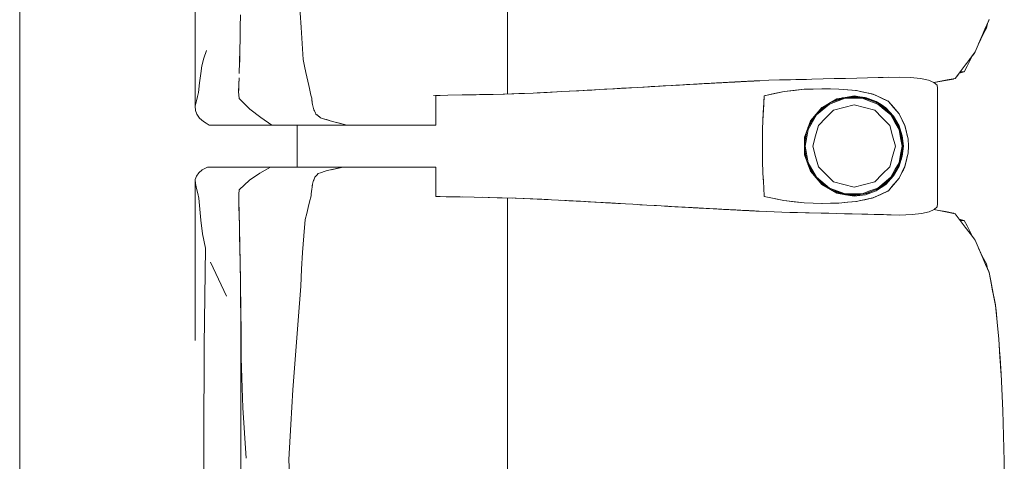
# Model space of a CAD drawing. Header units: millimetres. Extents: x -261 to 187, y -214 to 106.
# Tile 1009 of 1056: x -195.961 to -195.022, y 7.032 to 7.453. Entities that reach past the tile are written whole.
import ezdxf

# ---------------------------------------------------------------- set-up
doc = ezdxf.new("R2010")
doc.units = ezdxf.units.MM
doc.header["$LTSCALE"] = 0.005
doc.header["$MEASUREMENT"] = 0
doc.layers.add('IFC-Elemento de mobília-Contorno', color=9, linetype='Continuous', lineweight=5)
doc.layers.add('IFC-Laje-Contorno', color=9, linetype='Continuous', lineweight=5)

msp = doc.modelspace()

# ---------------------------------------------------------------- linework, layer by layer
at = {"layer": 'IFC-Elemento de mobília-Contorno', "lineweight": 5}
for p, q in [((-195.79342, 7.5385), (-195.79334, 7.37088)), ((-195.6946, 7.47736), (-195.69234, 7.44586)), ((-195.75034, 7.44615), (-195.75018, 7.45795)), ((-195.49556, 7.46647), (-195.49555, 7.42456)), ((-195.04278, 7.43806), (-195.03616, 7.45345)), ((-195.03872, 7.44518), (-195.03775, 7.44976)), ((-195.03789, 7.44909), (-195.03647, 7.45234)), ((-195.03789, 7.44909), (-195.03647, 7.45234)), ((-195.03647, 7.45234), (-195.03631, 7.45311)), ((-195.75052, 7.43524), (-195.75034, 7.44615)), ((-195.75047, 7.43737), (-195.75038, 7.44371)), ((-195.69234, 7.44586), (-195.69141, 7.43054)), ((-195.04399, 7.43482), (-195.04135, 7.44)), ((-195.04278, 7.43806), (-195.03947, 7.44576)), ((-195.04135, 7.44), (-195.03872, 7.44518)), ((-195.03948, 7.44574), (-195.03947, 7.44576)), ((-195.7507, 7.42432), (-195.75052, 7.43524)), ((-195.75058, 7.43169), (-195.75047, 7.43737)), ((-195.69141, 7.43054), (-195.69047, 7.41521)), ((-195.0494, 7.42268), (-195.04278, 7.43806)), ((-195.04626, 7.42998), (-195.04399, 7.43482)), ((-195.04609, 7.43037), (-195.04278, 7.43806)), ((-195.04608, 7.4304), (-195.04399, 7.43482)), ((-195.7851, 7.41645), (-195.78259, 7.42394)), ((-195.751, 7.41318), (-195.7507, 7.42432)), ((-195.75087, 7.41668), (-195.75077, 7.42169)), ((-195.49556, 7.38248), (-195.49555, 7.42456)), ((-195.05651, 7.41317), (-195.0494, 7.42268)), ((-195.05205, 7.41897), (-195.05, 7.42152)), ((-195.05, 7.42152), (-195.04962, 7.42239)), ((-195.78697, 7.40913), (-195.7851, 7.41645)), ((-195.75131, 7.40203), (-195.751, 7.41318)), ((-195.75113, 7.40834), (-195.75087, 7.41668)), ((-195.69047, 7.41521), (-195.68914, 7.40905)), ((-195.05888, 7.41), (-195.05651, 7.41317)), ((-195.05717, 7.4089), (-195.05454, 7.41408)), ((-195.05651, 7.41317), (-195.05414, 7.41634)), ((-195.05454, 7.41408), (-195.0519, 7.41926)), ((-195.05415, 7.41633), (-195.05414, 7.41634)), ((-195.0519, 7.41926), (-195.05178, 7.41949)), ((-195.78918, 7.39292), (-195.78815, 7.40202)), ((-195.78815, 7.40202), (-195.78697, 7.40913)), ((-195.68914, 7.40905), (-195.68781, 7.40288)), ((-195.68781, 7.40288), (-195.68514, 7.39055)), ((-195.06835, 7.39733), (-195.05888, 7.41)), ((-195.06835, 7.39733), (-195.06362, 7.40367)), ((-195.06599, 7.4005), (-195.06362, 7.40367)), ((-195.06458, 7.40237), (-195.05981, 7.40371)), ((-195.06362, 7.40367), (-195.05981, 7.40371)), ((-195.05981, 7.40371), (-195.05717, 7.4089)), ((-195.79021, 7.38383), (-195.78918, 7.39292)), ((-195.7519, 7.38605), (-195.75161, 7.39404)), ((-195.75169, 7.39129), (-195.75147, 7.39777)), ((-195.75161, 7.39404), (-195.75155, 7.39564)), ((-195.34481, 7.39025), (-195.32152, 7.39156)), ((-195.33816, 7.39063), (-195.32152, 7.39156)), ((-195.3315, 7.391), (-195.32152, 7.39156)), ((-195.32818, 7.39118), (-195.32152, 7.39156)), ((-195.32485, 7.39137), (-195.32152, 7.39156)), ((-195.32152, 7.39156), (-195.3182, 7.39174)), ((-195.3182, 7.39174), (-195.30127, 7.39266)), ((-195.3182, 7.39174), (-195.31481, 7.39192)), ((-195.31499, 7.39191), (-195.31296, 7.39203)), ((-195.31481, 7.39192), (-195.30465, 7.39247)), ((-195.31481, 7.39192), (-195.31142, 7.39211)), ((-195.31427, 7.39195), (-195.31296, 7.39203)), ((-195.31296, 7.39203), (-195.31117, 7.39212)), ((-195.31142, 7.39211), (-195.30804, 7.39229)), ((-195.30804, 7.39229), (-195.30465, 7.39247)), ((-195.30804, 7.39229), (-195.30634, 7.39238)), ((-195.30804, 7.39229), (-195.30737, 7.39233)), ((-195.30634, 7.39238), (-195.30465, 7.39247)), ((-195.30465, 7.39247), (-195.30127, 7.39266)), ((-195.30465, 7.39247), (-195.30296, 7.39257)), ((-195.30296, 7.39257), (-195.30127, 7.39266)), ((-195.30127, 7.39266), (-195.29111, 7.39321)), ((-195.30127, 7.39266), (-195.29788, 7.39284)), ((-195.29788, 7.39284), (-195.29449, 7.39303)), ((-195.29788, 7.39284), (-195.29619, 7.39293)), ((-195.29619, 7.39293), (-195.2928, 7.39312)), ((-195.29449, 7.39303), (-195.29111, 7.39321)), ((-195.29449, 7.39303), (-195.2928, 7.39312)), ((-195.29111, 7.39321), (-195.28837, 7.39336)), ((-195.29111, 7.39321), (-195.28974, 7.39328)), ((-195.28974, 7.39328), (-195.28837, 7.39336)), ((-195.28837, 7.39336), (-195.28425, 7.39358)), ((-195.28837, 7.39336), (-195.28562, 7.3935)), ((-195.28562, 7.3935), (-195.28425, 7.39358)), ((-195.28559, 7.3935), (-195.2829, 7.39365)), ((-195.28425, 7.39358), (-195.2774, 7.39394)), ((-195.28425, 7.39358), (-195.28151, 7.39372)), ((-195.28425, 7.39358), (-195.28288, 7.39365)), ((-195.2829, 7.39365), (-195.27978, 7.39382)), ((-195.28288, 7.39365), (-195.28151, 7.39372)), ((-195.28288, 7.39365), (-195.28186, 7.3937)), ((-195.28186, 7.3937), (-195.27978, 7.39382)), ((-195.28151, 7.39372), (-195.28014, 7.39379)), ((-195.28014, 7.39379), (-195.27877, 7.39386)), ((-195.27978, 7.39382), (-195.27772, 7.39392)), ((-195.27877, 7.39386), (-195.27599, 7.39401)), ((-195.27875, 7.39387), (-195.27772, 7.39392)), ((-195.27772, 7.39392), (-195.27601, 7.39401)), ((-195.27772, 7.39392), (-195.276, 7.39401)), ((-195.27772, 7.39392), (-195.27604, 7.39401)), ((-195.27772, 7.39392), (-195.27603, 7.39401)), ((-195.27772, 7.39392), (-195.27646, 7.39399)), ((-195.27772, 7.39392), (-195.27655, 7.39398)), ((-195.2774, 7.39394), (-195.27599, 7.39401)), ((-195.27604, 7.39401), (-195.27466, 7.39408)), ((-195.27466, 7.39408), (-195.27328, 7.39415)), ((-195.27466, 7.39408), (-195.27358, 7.39414)), ((-195.27368, 7.39413), (-195.27358, 7.39414)), ((-195.27358, 7.39414), (-195.27312, 7.39416)), ((-195.27358, 7.39414), (-195.27311, 7.39416)), ((-195.27328, 7.39415), (-195.27191, 7.39423)), ((-195.27328, 7.39415), (-195.2726, 7.39419)), ((-195.2726, 7.39419), (-195.27191, 7.39423)), ((-195.27191, 7.39423), (-195.27054, 7.3943)), ((-195.27054, 7.3943), (-195.26986, 7.39434)), ((-195.26986, 7.39434), (-195.26917, 7.39437)), ((-195.26917, 7.39437), (-195.26827, 7.39442)), ((-195.26827, 7.39442), (-195.26557, 7.39456)), ((-195.26827, 7.39442), (-195.26647, 7.39451)), ((-195.26827, 7.39442), (-195.26737, 7.39447)), ((-195.26737, 7.39447), (-195.26467, 7.3946)), ((-195.26647, 7.39451), (-195.26467, 7.3946)), ((-195.26557, 7.39456), (-195.26062, 7.39481)), ((-195.26467, 7.3946), (-195.26242, 7.39472)), ((-195.26467, 7.3946), (-195.26287, 7.3947)), ((-195.26467, 7.3946), (-195.26377, 7.39465)), ((-195.26377, 7.39465), (-195.26242, 7.39472)), ((-195.26287, 7.3947), (-195.26062, 7.39481)), ((-195.26242, 7.39472), (-195.26017, 7.39484)), ((-195.26242, 7.39472), (-195.26062, 7.39481)), ((-195.26242, 7.39472), (-195.26197, 7.39474)), ((-195.26197, 7.39474), (-195.26107, 7.39479)), ((-195.26107, 7.39479), (-195.26062, 7.39481)), ((-195.26062, 7.39481), (-195.25766, 7.39497)), ((-195.26062, 7.39481), (-195.25972, 7.39486)), ((-195.26017, 7.39484), (-195.25792, 7.39495)), ((-195.25982, 7.39485), (-195.25882, 7.39491)), ((-195.25972, 7.39486), (-195.25792, 7.39495)), ((-195.25972, 7.39486), (-195.25927, 7.39488)), ((-195.25927, 7.39488), (-195.25766, 7.39497)), ((-195.25927, 7.39488), (-195.25837, 7.39493)), ((-195.25882, 7.39491), (-195.25837, 7.39493)), ((-195.25837, 7.39493), (-195.25766, 7.39497)), ((-195.25792, 7.39495), (-195.25567, 7.39507)), ((-195.25792, 7.39495), (-195.25657, 7.39502)), ((-195.25792, 7.39495), (-195.25745, 7.39497)), ((-195.25766, 7.39497), (-195.25522, 7.39509)), ((-195.25766, 7.39497), (-195.25612, 7.39504)), ((-195.25766, 7.39497), (-195.25702, 7.395)), ((-195.25702, 7.395), (-195.25657, 7.39502)), ((-195.25657, 7.39502), (-195.25567, 7.39507)), ((-195.25612, 7.39504), (-195.25522, 7.39509)), ((-195.25522, 7.39509), (-195.25477, 7.39512)), ((-195.25477, 7.39512), (-195.24615, 7.39556)), ((-195.24615, 7.39556), (-195.2257, 7.39601)), ((-195.24615, 7.39556), (-195.23592, 7.39579)), ((-195.23592, 7.39579), (-195.2257, 7.39601)), ((-195.2257, 7.39601), (-195.20524, 7.39646)), ((-195.2257, 7.39601), (-195.21036, 7.39635)), ((-195.2257, 7.39601), (-195.22058, 7.39612)), ((-195.22058, 7.39612), (-195.21036, 7.39635)), ((-195.22058, 7.39612), (-195.21547, 7.39624)), ((-195.21036, 7.39635), (-195.20524, 7.39646)), ((-195.20524, 7.39646), (-195.18378, 7.39706)), ((-195.20524, 7.39646), (-195.19451, 7.39676)), ((-195.19451, 7.39676), (-195.18378, 7.39706)), ((-195.18378, 7.39706), (-195.16232, 7.39765)), ((-195.18378, 7.39706), (-195.17305, 7.39735)), ((-195.18378, 7.39706), (-195.17842, 7.39721)), ((-195.17842, 7.39721), (-195.17305, 7.39735)), ((-195.16232, 7.39765), (-195.1522, 7.39788)), ((-195.1522, 7.39788), (-195.12182, 7.39856)), ((-195.1522, 7.39788), (-195.13195, 7.39833)), ((-195.1522, 7.39788), (-195.14207, 7.39811)), ((-195.12182, 7.39856), (-195.11101, 7.3982)), ((-195.11101, 7.3982), (-195.10158, 7.39723)), ((-195.10158, 7.39723), (-195.09402, 7.39562)), ((-195.09402, 7.39562), (-195.08869, 7.39345)), ((-195.08869, 7.39344), (-195.08405, 7.39433)), ((-195.08869, 7.39345), (-195.08579, 7.39087)), ((-195.08861, 7.39337), (-195.08559, 7.39391)), ((-195.08861, 7.39337), (-195.08559, 7.39391)), ((-195.0886, 7.39337), (-195.07776, 7.3953)), ((-195.08559, 7.39391), (-195.07776, 7.3953)), ((-195.08405, 7.39433), (-195.0762, 7.39583)), ((-195.07776, 7.3953), (-195.06992, 7.3967)), ((-195.0762, 7.39583), (-195.06835, 7.39733)), ((-195.06992, 7.3967), (-195.06963, 7.39709)), ((-195.06992, 7.3967), (-195.06961, 7.39709)), ((-195.06835, 7.39733), (-195.06599, 7.4005)), ((-195.79125, 7.37989), (-195.79021, 7.38383)), ((-195.75192, 7.38481), (-195.75169, 7.39129)), ((-195.75192, 7.38481), (-195.75134, 7.37809)), ((-195.7519, 7.38605), (-195.75188, 7.38578)), ((-195.68514, 7.39055), (-195.68441, 7.38751)), ((-195.68441, 7.38751), (-195.68367, 7.38448)), ((-195.68367, 7.38448), (-195.68294, 7.38145)), ((-195.52524, 7.38173), (-195.51171, 7.38199)), ((-195.52214, 7.38181), (-195.50917, 7.38206)), ((-195.51171, 7.38199), (-195.49821, 7.38239)), ((-195.49971, 7.38234), (-195.4792, 7.38302)), ((-195.49903, 7.38236), (-195.49874, 7.38237)), ((-195.49874, 7.38237), (-195.49094, 7.38263)), ((-195.49821, 7.38239), (-195.48472, 7.38278)), ((-195.49094, 7.38263), (-195.48314, 7.38289)), ((-195.48472, 7.38278), (-195.47115, 7.38336)), ((-195.48314, 7.38289), (-195.47932, 7.38301)), ((-195.47115, 7.38336), (-195.45759, 7.38394)), ((-195.46718, 7.38353), (-195.44825, 7.38442)), ((-195.46716, 7.38353), (-195.45935, 7.3839)), ((-195.45935, 7.3839), (-195.44826, 7.38442)), ((-195.45759, 7.38394), (-195.44361, 7.38466)), ((-195.44361, 7.38466), (-195.42964, 7.38539)), ((-195.43611, 7.38505), (-195.42736, 7.38554)), ((-195.42964, 7.38539), (-195.42238, 7.3858)), ((-195.42736, 7.38554), (-195.41936, 7.38598)), ((-195.42238, 7.3858), (-195.40786, 7.38662)), ((-195.41936, 7.38598), (-195.41512, 7.38621)), ((-195.41512, 7.38621), (-195.40786, 7.38662)), ((-195.40786, 7.38662), (-195.4006, 7.38703)), ((-195.40786, 7.38662), (-195.40312, 7.38689)), ((-195.40312, 7.38689), (-195.39489, 7.38737)), ((-195.4006, 7.38703), (-195.39343, 7.38745)), ((-195.39489, 7.38737), (-195.38665, 7.38785)), ((-195.39343, 7.38745), (-195.37193, 7.3887)), ((-195.39343, 7.38745), (-195.38626, 7.38787)), ((-195.38665, 7.38785), (-195.37974, 7.38825)), ((-195.38626, 7.38787), (-195.37193, 7.3887)), ((-195.38626, 7.38787), (-195.37909, 7.38829)), ((-195.38189, 7.38812), (-195.37842, 7.38833)), ((-195.37909, 7.38829), (-195.37193, 7.3887)), ((-195.37193, 7.3887), (-195.34481, 7.39025)), ((-195.37193, 7.3887), (-195.36515, 7.38909)), ((-195.36515, 7.38909), (-195.34481, 7.39025)), ((-195.36515, 7.38909), (-195.35159, 7.38987)), ((-195.36515, 7.38909), (-195.35837, 7.38948)), ((-195.35837, 7.38948), (-195.35159, 7.38987)), ((-195.35159, 7.38987), (-195.34481, 7.39025)), ((-195.349, 7.39001), (-195.34553, 7.39021)), ((-195.34688, 7.39014), (-195.34553, 7.39021)), ((-195.34553, 7.39021), (-195.33861, 7.3906)), ((-195.34481, 7.39025), (-195.33816, 7.39063)), ((-195.33816, 7.39063), (-195.3315, 7.391)), ((-195.33483, 7.39081), (-195.3315, 7.391)), ((-195.3315, 7.391), (-195.32818, 7.39118)), ((-195.25054, 7.38078), (-195.23172, 7.38485)), ((-195.25054, 7.38078), (-195.24113, 7.38281)), ((-195.24113, 7.38281), (-195.23172, 7.38485)), ((-195.23172, 7.38485), (-195.21242, 7.3869)), ((-195.23172, 7.38485), (-195.22207, 7.38588)), ((-195.22207, 7.38588), (-195.21242, 7.3869)), ((-195.21242, 7.3869), (-195.19532, 7.38745)), ((-195.21242, 7.3869), (-195.20401, 7.38717)), ((-195.20401, 7.38717), (-195.19559, 7.38745)), ((-195.19564, 7.38745), (-195.18754, 7.38731)), ((-195.19559, 7.38745), (-195.19554, 7.38744)), ((-195.19532, 7.38745), (-195.1794, 7.38717)), ((-195.18754, 7.38731), (-195.17948, 7.38718)), ((-195.17948, 7.38718), (-195.17119, 7.38644)), ((-195.1794, 7.38717), (-195.17102, 7.38642)), ((-195.17119, 7.38644), (-195.1629, 7.3857)), ((-195.17102, 7.38642), (-195.16683, 7.38604)), ((-195.16683, 7.38604), (-195.16264, 7.38566)), ((-195.16345, 7.38575), (-195.16264, 7.38566)), ((-195.1629, 7.3857), (-195.14692, 7.38231)), ((-195.16264, 7.38566), (-195.15867, 7.38481)), ((-195.15867, 7.38481), (-195.15466, 7.38395)), ((-195.1547, 7.38396), (-195.15073, 7.38311)), ((-195.15073, 7.38311), (-195.14676, 7.38226)), ((-195.14722, 7.38237), (-195.14676, 7.38226)), ((-195.14692, 7.38231), (-195.1397, 7.37897)), ((-195.14676, 7.38226), (-195.14311, 7.38055)), ((-195.08579, 7.39087), (-195.0854, 7.38811)), ((-195.08542, 7.27752), (-195.0854, 7.38811)), ((-195.79334, 7.37088), (-195.79229, 7.37596)), ((-195.79229, 7.37596), (-195.79125, 7.37989)), ((-195.75134, 7.37809), (-195.7463, 7.37296)), ((-195.7463, 7.37296), (-195.74125, 7.36783)), ((-195.68294, 7.38145), (-195.68221, 7.37841)), ((-195.68221, 7.37841), (-195.68204, 7.37692)), ((-195.68204, 7.37692), (-195.68187, 7.37543)), ((-195.68204, 7.37692), (-195.6817, 7.37393)), ((-195.68187, 7.37543), (-195.6817, 7.37393)), ((-195.6817, 7.37393), (-195.68154, 7.37244)), ((-195.56619, 7.38107), (-195.53876, 7.38148)), ((-195.56375, 7.38088), (-195.56157, 7.38088)), ((-195.56375, 7.36607), (-195.56375, 7.38088)), ((-195.56157, 7.38088), (-195.55958, 7.38088)), ((-195.53876, 7.38148), (-195.52524, 7.38173)), ((-195.5321, 7.3816), (-195.52214, 7.38181)), ((-195.25193, 7.35679), (-195.25054, 7.38078)), ((-195.25193, 7.35679), (-195.251, 7.37278)), ((-195.25147, 7.36479), (-195.251, 7.37278)), ((-195.251, 7.37278), (-195.25054, 7.38078)), ((-195.20074, 7.36258), (-195.18842, 7.37288)), ((-195.19639, 7.36821), (-195.18792, 7.37398)), ((-195.19573, 7.36953), (-195.18849, 7.37365)), ((-195.18849, 7.37365), (-195.18125, 7.37779)), ((-195.18842, 7.37288), (-195.17334, 7.37836)), ((-195.18806, 7.37388), (-195.1745, 7.37881)), ((-195.18641, 7.37484), (-195.17622, 7.37862)), ((-195.18125, 7.37779), (-195.17306, 7.37917)), ((-195.17622, 7.37862), (-195.16486, 7.37988)), ((-195.17334, 7.37836), (-195.15732, 7.37835)), ((-195.17306, 7.37917), (-195.16486, 7.38055)), ((-195.17123, 7.37917), (-195.15981, 7.37917)), ((-195.16486, 7.38055), (-195.15943, 7.37986)), ((-195.16486, 7.37988), (-195.15277, 7.37818)), ((-195.15943, 7.37986), (-195.154, 7.37918)), ((-195.15732, 7.37835), (-195.14978, 7.37562)), ((-195.15551, 7.37856), (-195.14951, 7.37638)), ((-195.154, 7.37918), (-195.14887, 7.37728)), ((-195.15277, 7.37818), (-195.14152, 7.37342)), ((-195.14978, 7.37562), (-195.14225, 7.37288)), ((-195.14951, 7.37638), (-195.14259, 7.37387)), ((-195.14887, 7.37728), (-195.14375, 7.37537)), ((-195.14375, 7.37537), (-195.1392, 7.37233)), ((-195.14311, 7.38055), (-195.13947, 7.37884)), ((-195.14225, 7.37288), (-195.13608, 7.36772)), ((-195.14173, 7.37351), (-195.13557, 7.36835)), ((-195.14152, 7.37342), (-195.13187, 7.36592)), ((-195.1397, 7.37897), (-195.13248, 7.37562)), ((-195.13947, 7.37884), (-195.13219, 7.37542)), ((-195.13278, 7.37576), (-195.13219, 7.37542)), ((-195.13248, 7.37562), (-195.12981, 7.37257)), ((-195.13219, 7.37542), (-195.1296, 7.37242)), ((-195.12981, 7.37257), (-195.12715, 7.36952)), ((-195.12981, 7.37257), (-195.12182, 7.36342)), ((-195.79334, 7.37088), (-195.79319, 7.36677)), ((-195.79319, 7.36677), (-195.79182, 7.36305)), ((-195.74125, 7.36783), (-195.73071, 7.35999)), ((-195.68154, 7.37244), (-195.68051, 7.36867)), ((-195.68154, 7.37244), (-195.6812, 7.37118)), ((-195.6812, 7.37118), (-195.68051, 7.36867)), ((-195.6812, 7.37118), (-195.68086, 7.36993)), ((-195.68086, 7.36993), (-195.68051, 7.36867)), ((-195.68051, 7.36867), (-195.68017, 7.36741)), ((-195.68017, 7.36741), (-195.67968, 7.36639)), ((-195.68017, 7.36741), (-195.67871, 7.36433)), ((-195.67968, 7.36639), (-195.6792, 7.36536)), ((-195.67871, 7.36433), (-195.67822, 7.3633)), ((-195.67822, 7.3633), (-195.676, 7.36151)), ((-195.67822, 7.3633), (-195.67711, 7.3624)), ((-195.56375, 7.35282), (-195.56375, 7.36607)), ((-195.25193, 7.35679), (-195.25147, 7.36479)), ((-195.25147, 7.36479), (-195.25146, 7.36482)), ((-195.20647, 7.35679), (-195.19573, 7.36953)), ((-195.20401, 7.35969), (-195.19639, 7.36821)), ((-195.19966, 7.36456), (-195.19046, 7.37225)), ((-195.19174, 7.35966), (-195.18454, 7.36686)), ((-195.18454, 7.36686), (-195.1747, 7.3695)), ((-195.1747, 7.3695), (-195.16486, 7.37213)), ((-195.16486, 7.37213), (-195.15503, 7.3695)), ((-195.15503, 7.3695), (-195.14519, 7.36686)), ((-195.14519, 7.36686), (-195.13799, 7.35966)), ((-195.1392, 7.37233), (-195.13466, 7.36931)), ((-195.13608, 7.36772), (-195.12992, 7.36256)), ((-195.13557, 7.36835), (-195.13046, 7.36408)), ((-195.13466, 7.36931), (-195.12722, 7.36134)), ((-195.13187, 7.36592), (-195.12447, 7.35619)), ((-195.1296, 7.37242), (-195.12701, 7.36942)), ((-195.12715, 7.36952), (-195.12449, 7.36647)), ((-195.12701, 7.36942), (-195.12441, 7.36641)), ((-195.12441, 7.36641), (-195.12182, 7.36342)), ((-195.12182, 7.36342), (-195.12052, 7.36073)), ((-195.12182, 7.36342), (-195.11641, 7.35211)), ((-195.12182, 7.36342), (-195.12047, 7.36059)), ((-195.79182, 7.36305), (-195.78933, 7.3595)), ((-195.78933, 7.3595), (-195.78549, 7.3561)), ((-195.78549, 7.3561), (-195.78284, 7.35446)), ((-195.78284, 7.35446), (-195.78017, 7.35282)), ((-195.73071, 7.35999), (-195.7202, 7.35282)), ((-195.67711, 7.3624), (-195.676, 7.36151)), ((-195.676, 7.36151), (-195.6749, 7.36061)), ((-195.676, 7.36151), (-195.67379, 7.35971)), ((-195.6749, 7.36061), (-195.67379, 7.35971)), ((-195.67379, 7.35971), (-195.67094, 7.35883)), ((-195.67094, 7.35883), (-195.66239, 7.35619)), ((-195.67094, 7.35883), (-195.66809, 7.35795)), ((-195.67094, 7.35883), (-195.66524, 7.35708)), ((-195.66809, 7.35795), (-195.66524, 7.35708)), ((-195.66239, 7.35619), (-195.65225, 7.35367)), ((-195.66239, 7.35619), (-195.65563, 7.35451)), ((-195.65563, 7.35451), (-195.65225, 7.35367)), ((-195.25239, 7.3488), (-195.25193, 7.35679)), ((-195.20934, 7.34895), (-195.20647, 7.35679)), ((-195.20892, 7.3501), (-195.20218, 7.36174)), ((-195.2088, 7.34865), (-195.20074, 7.36258)), ((-195.20855, 7.35111), (-195.20398, 7.35975)), ((-195.19894, 7.35246), (-195.19174, 7.35966)), ((-195.13799, 7.35966), (-195.13079, 7.35246)), ((-195.12992, 7.36256), (-195.1259, 7.3556)), ((-195.12795, 7.36076), (-195.1252, 7.35601)), ((-195.12722, 7.36134), (-195.12182, 7.35194)), ((-195.1259, 7.3556), (-195.12187, 7.34865)), ((-195.1252, 7.35601), (-195.12243, 7.35123)), ((-195.12447, 7.35619), (-195.11983, 7.3449)), ((-195.12052, 7.36073), (-195.11921, 7.35803)), ((-195.12047, 7.36059), (-195.11912, 7.35777)), ((-195.12047, 7.36059), (-195.11776, 7.35494)), ((-195.11921, 7.35803), (-195.11791, 7.35534)), ((-195.11912, 7.35777), (-195.11776, 7.35494)), ((-195.11791, 7.35534), (-195.11661, 7.35265)), ((-195.11776, 7.35494), (-195.11641, 7.35211)), ((-195.78017, 7.35282), (-195.7202, 7.35282)), ((-195.7202, 7.35282), (-195.67893, 7.35282)), ((-195.69598, 7.31275), (-195.69598, 7.35282)), ((-195.67893, 7.35282), (-195.64887, 7.35282)), ((-195.65225, 7.35367), (-195.64887, 7.35282)), ((-195.64887, 7.35282), (-195.64689, 7.35282)), ((-195.64689, 7.35282), (-195.64494, 7.35282)), ((-195.64494, 7.35282), (-195.643, 7.35282)), ((-195.643, 7.35282), (-195.64108, 7.35282)), ((-195.64108, 7.35282), (-195.63917, 7.35282)), ((-195.63917, 7.35282), (-195.63725, 7.35282)), ((-195.63725, 7.35282), (-195.63531, 7.35282)), ((-195.63531, 7.35282), (-195.63336, 7.35282)), ((-195.63336, 7.35282), (-195.63138, 7.35282)), ((-195.63138, 7.35282), (-195.62937, 7.35282)), ((-195.62937, 7.35282), (-195.62732, 7.35282)), ((-195.62732, 7.35282), (-195.62521, 7.35282)), ((-195.62521, 7.35282), (-195.62305, 7.35282)), ((-195.62305, 7.35282), (-195.62087, 7.35282)), ((-195.62087, 7.35282), (-195.61867, 7.35282)), ((-195.61867, 7.35282), (-195.61649, 7.35282)), ((-195.61649, 7.35282), (-195.61433, 7.35282)), ((-195.61433, 7.35282), (-195.61223, 7.35282)), ((-195.61223, 7.35282), (-195.6102, 7.35282)), ((-195.6102, 7.35282), (-195.60825, 7.35282)), ((-195.60825, 7.35282), (-195.60642, 7.35282)), ((-195.60642, 7.35282), (-195.60469, 7.35282)), ((-195.60469, 7.35282), (-195.60303, 7.35282)), ((-195.60303, 7.35282), (-195.60141, 7.35282)), ((-195.60141, 7.35282), (-195.59979, 7.35282)), ((-195.59979, 7.35282), (-195.59814, 7.35282)), ((-195.59814, 7.35282), (-195.59642, 7.35282)), ((-195.59642, 7.35282), (-195.59461, 7.35282)), ((-195.59461, 7.35282), (-195.59266, 7.35282)), ((-195.59266, 7.35282), (-195.59059, 7.35282)), ((-195.59059, 7.35282), (-195.5884, 7.35282)), ((-195.5884, 7.35282), (-195.58612, 7.35282)), ((-195.58612, 7.35282), (-195.58374, 7.35282)), ((-195.58374, 7.35282), (-195.58129, 7.35282)), ((-195.58129, 7.35282), (-195.57878, 7.35282)), ((-195.57878, 7.35282), (-195.57622, 7.35282)), ((-195.57622, 7.35282), (-195.57364, 7.35282)), ((-195.57364, 7.35282), (-195.57106, 7.35282)), ((-195.57106, 7.35282), (-195.56853, 7.35282)), ((-195.56853, 7.35282), (-195.56608, 7.35282)), ((-195.56608, 7.35282), (-195.56375, 7.35282)), ((-195.25239, 7.33278), (-195.25239, 7.3488)), ((-195.2122, 7.34112), (-195.20934, 7.34895)), ((-195.2121, 7.33472), (-195.20983, 7.34761)), ((-195.2121, 7.3385), (-195.20988, 7.34746)), ((-195.21161, 7.33279), (-195.2088, 7.34865)), ((-195.20158, 7.34262), (-195.19894, 7.35246)), ((-195.13079, 7.35246), (-195.12815, 7.34262)), ((-195.12187, 7.34865), (-195.12047, 7.34072)), ((-195.12182, 7.35194), (-195.11889, 7.34258)), ((-195.12081, 7.34729), (-195.11967, 7.34086)), ((-195.11983, 7.3449), (-195.11824, 7.33279)), ((-195.11661, 7.35265), (-195.11502, 7.34616)), ((-195.11641, 7.35211), (-195.11492, 7.3459)), ((-195.11519, 7.34688), (-195.11492, 7.3459)), ((-195.11502, 7.34616), (-195.11423, 7.34292)), ((-195.115, 7.34616), (-195.1145, 7.34407)), ((-195.11492, 7.3459), (-195.11344, 7.33967)), ((-195.2122, 7.34112), (-195.2122, 7.32444)), ((-195.2121, 7.32707), (-195.2121, 7.3385)), ((-195.20421, 7.33279), (-195.20158, 7.34262)), ((-195.12815, 7.34262), (-195.12552, 7.33279)), ((-195.12047, 7.34072), (-195.11907, 7.33279)), ((-195.11967, 7.34086), (-195.11825, 7.33279)), ((-195.11889, 7.34258), (-195.11789, 7.33278)), ((-195.1145, 7.34407), (-195.11344, 7.33967)), ((-195.11423, 7.34292), (-195.11344, 7.33967)), ((-195.11344, 7.33967), (-195.11286, 7.33278)), ((-195.25239, 7.31676), (-195.25239, 7.33278)), ((-195.2121, 7.33085), (-195.20982, 7.31795)), ((-195.2121, 7.32707), (-195.20988, 7.31809)), ((-195.21161, 7.33279), (-195.2088, 7.31692)), ((-195.20421, 7.33279), (-195.20158, 7.32295)), ((-195.12815, 7.32295), (-195.12552, 7.33279)), ((-195.12081, 7.31828), (-195.1193, 7.32681)), ((-195.12047, 7.32486), (-195.11907, 7.33279)), ((-195.11983, 7.32067), (-195.11824, 7.33279)), ((-195.1193, 7.32681), (-195.11825, 7.33279)), ((-195.11889, 7.32298), (-195.11789, 7.33278)), ((-195.11492, 7.31968), (-195.11344, 7.3259)), ((-195.1145, 7.3215), (-195.11344, 7.3259)), ((-195.11423, 7.32265), (-195.11344, 7.3259)), ((-195.11344, 7.3259), (-195.11286, 7.33278)), ((-195.25239, 7.31676), (-195.25193, 7.30877)), ((-195.2122, 7.32444), (-195.20647, 7.30878)), ((-195.2088, 7.31692), (-195.20074, 7.30299)), ((-195.20158, 7.32295), (-195.19894, 7.31311)), ((-195.13079, 7.31311), (-195.12815, 7.32295)), ((-195.1259, 7.30997), (-195.12187, 7.31693)), ((-195.12447, 7.30937), (-195.11983, 7.32067)), ((-195.12187, 7.31693), (-195.12047, 7.32486)), ((-195.12182, 7.31363), (-195.11889, 7.32298)), ((-195.11661, 7.31292), (-195.11502, 7.31941)), ((-195.11641, 7.31345), (-195.11492, 7.31968)), ((-195.11519, 7.3187), (-195.11492, 7.31968)), ((-195.11502, 7.31941), (-195.11423, 7.32265)), ((-195.11499, 7.31945), (-195.1145, 7.3215)), ((-195.79218, 7.30405), (-195.79, 7.30709)), ((-195.79, 7.30709), (-195.7866, 7.30996)), ((-195.7866, 7.30996), (-195.78173, 7.31275)), ((-195.78173, 7.31275), (-195.72148, 7.31275)), ((-195.73159, 7.30681), (-195.72148, 7.31275)), ((-195.72148, 7.31275), (-195.65233, 7.31275)), ((-195.70623, 7.31275), (-195.69598, 7.31275)), ((-195.67614, 7.30657), (-195.67394, 7.30728)), ((-195.67394, 7.30728), (-195.66956, 7.30871)), ((-195.66956, 7.30871), (-195.66736, 7.30942)), ((-195.66736, 7.30942), (-195.65233, 7.31275)), ((-195.6636, 7.31025), (-195.65233, 7.31275)), ((-195.6636, 7.31025), (-195.65609, 7.31192)), ((-195.65609, 7.31192), (-195.65233, 7.31275)), ((-195.65402, 7.31275), (-195.65101, 7.31275)), ((-195.65233, 7.31275), (-195.65035, 7.31275)), ((-195.65101, 7.31275), (-195.6482, 7.31275)), ((-195.65035, 7.31275), (-195.64838, 7.31275)), ((-195.64838, 7.31275), (-195.64642, 7.31275)), ((-195.64642, 7.31275), (-195.64448, 7.31275)), ((-195.64448, 7.31275), (-195.64257, 7.31275)), ((-195.64257, 7.31275), (-195.64066, 7.31275)), ((-195.64066, 7.31275), (-195.63876, 7.31275)), ((-195.63876, 7.31275), (-195.63685, 7.31275)), ((-195.63685, 7.31275), (-195.63493, 7.31275)), ((-195.63493, 7.31275), (-195.63299, 7.31275)), ((-195.63299, 7.31275), (-195.63102, 7.31275)), ((-195.63102, 7.31275), (-195.62902, 7.31275)), ((-195.62902, 7.31275), (-195.62697, 7.31275)), ((-195.62697, 7.31275), (-195.62487, 7.31275)), ((-195.62487, 7.31275), (-195.62272, 7.31275)), ((-195.62272, 7.31275), (-195.62055, 7.31275)), ((-195.62055, 7.31275), (-195.61837, 7.31275)), ((-195.61837, 7.31275), (-195.6162, 7.31275)), ((-195.6162, 7.31275), (-195.61407, 7.31275)), ((-195.61407, 7.31275), (-195.61199, 7.31275)), ((-195.61199, 7.31275), (-195.60998, 7.31275)), ((-195.60998, 7.31275), (-195.60806, 7.31275)), ((-195.60806, 7.31275), (-195.60626, 7.31275)), ((-195.60626, 7.31275), (-195.60455, 7.31275)), ((-195.60455, 7.31275), (-195.6029, 7.31275)), ((-195.6029, 7.31275), (-195.60129, 7.31275)), ((-195.60129, 7.31275), (-195.59968, 7.31275)), ((-195.59968, 7.31275), (-195.59804, 7.31275)), ((-195.59804, 7.31275), (-195.59633, 7.31275)), ((-195.59633, 7.31275), (-195.59452, 7.31275)), ((-195.59452, 7.31275), (-195.59259, 7.31275)), ((-195.59259, 7.31275), (-195.59053, 7.31275)), ((-195.59053, 7.31275), (-195.58836, 7.31275)), ((-195.58836, 7.31275), (-195.58608, 7.31275)), ((-195.58608, 7.31275), (-195.58372, 7.31275)), ((-195.58372, 7.31275), (-195.58129, 7.31275)), ((-195.58129, 7.31275), (-195.5788, 7.31275)), ((-195.5788, 7.31275), (-195.57626, 7.31275)), ((-195.57626, 7.31275), (-195.5737, 7.31275)), ((-195.5737, 7.31275), (-195.57114, 7.31275)), ((-195.57114, 7.31275), (-195.56862, 7.31275)), ((-195.56862, 7.31275), (-195.56618, 7.31275)), ((-195.56618, 7.31275), (-195.56386, 7.31275)), ((-195.56386, 7.2995), (-195.56386, 7.31275)), ((-195.25193, 7.30877), (-195.25147, 7.30078)), ((-195.20892, 7.31548), (-195.20217, 7.30382)), ((-195.20855, 7.31446), (-195.20401, 7.30587)), ((-195.20647, 7.30878), (-195.20109, 7.3024)), ((-195.19894, 7.31311), (-195.19174, 7.30591)), ((-195.13799, 7.30591), (-195.13079, 7.31311)), ((-195.13187, 7.29965), (-195.12447, 7.30937)), ((-195.12992, 7.30301), (-195.1259, 7.30997)), ((-195.12795, 7.3048), (-195.1252, 7.30956)), ((-195.12719, 7.30427), (-195.12182, 7.31363)), ((-195.1252, 7.30956), (-195.12243, 7.31435)), ((-195.12182, 7.30216), (-195.11641, 7.31345)), ((-195.12182, 7.30216), (-195.11776, 7.31063)), ((-195.12081, 7.30427), (-195.11912, 7.3078)), ((-195.12052, 7.30485), (-195.11921, 7.30754)), ((-195.12047, 7.30498), (-195.11912, 7.3078)), ((-195.11921, 7.30754), (-195.11791, 7.31023)), ((-195.11912, 7.3078), (-195.11776, 7.31063)), ((-195.11791, 7.31023), (-195.11661, 7.31292)), ((-195.11776, 7.31063), (-195.11641, 7.31345)), ((-195.79343, 7.1473), (-195.79333, 7.30073)), ((-195.79333, 7.30073), (-195.79218, 7.30405)), ((-195.79333, 7.30073), (-195.79325, 7.29703)), ((-195.75134, 7.29089), (-195.74174, 7.30014)), ((-195.74174, 7.30014), (-195.73159, 7.30681)), ((-195.68141, 7.29629), (-195.68086, 7.29894)), ((-195.68141, 7.29629), (-195.68114, 7.29762)), ((-195.68114, 7.29762), (-195.68086, 7.29894)), ((-195.68086, 7.29894), (-195.67956, 7.30201)), ((-195.68086, 7.29894), (-195.68043, 7.29996)), ((-195.68043, 7.29996), (-195.68, 7.30099)), ((-195.67956, 7.30201), (-195.67913, 7.30303)), ((-195.67913, 7.30303), (-195.67838, 7.30392)), ((-195.67838, 7.30392), (-195.67763, 7.3048)), ((-195.67763, 7.3048), (-195.67614, 7.30657)), ((-195.67763, 7.3048), (-195.67688, 7.30569)), ((-195.56386, 7.28469), (-195.56386, 7.2995)), ((-195.25167, 7.30427), (-195.251, 7.29278)), ((-195.25147, 7.30078), (-195.25146, 7.30061)), ((-195.20401, 7.30587), (-195.19639, 7.29736)), ((-195.20109, 7.3024), (-195.19571, 7.29603)), ((-195.20074, 7.30299), (-195.18842, 7.29269)), ((-195.19966, 7.30102), (-195.19049, 7.29334)), ((-195.19174, 7.30591), (-195.18454, 7.29871)), ((-195.18454, 7.29871), (-195.1747, 7.29607)), ((-195.15503, 7.29607), (-195.14519, 7.29871)), ((-195.14519, 7.29871), (-195.13799, 7.30591)), ((-195.14225, 7.29269), (-195.13608, 7.29785)), ((-195.14152, 7.29216), (-195.13187, 7.29965)), ((-195.13608, 7.29785), (-195.12992, 7.30301)), ((-195.13557, 7.29723), (-195.13046, 7.3015)), ((-195.13468, 7.29624), (-195.12722, 7.30423)), ((-195.12981, 7.293), (-195.12182, 7.30216)), ((-195.12715, 7.29605), (-195.12449, 7.2991)), ((-195.12701, 7.29615), (-195.12441, 7.29915)), ((-195.12441, 7.29915), (-195.12182, 7.30216)), ((-195.12182, 7.30216), (-195.12047, 7.30498)), ((-195.12182, 7.30216), (-195.12052, 7.30485)), ((-195.79325, 7.29703), (-195.79204, 7.29217)), ((-195.79204, 7.29217), (-195.79098, 7.2876)), ((-195.75163, 7.28698), (-195.75134, 7.29089)), ((-195.75163, 7.2869), (-195.75134, 7.29089)), ((-195.75134, 7.29089), (-195.74654, 7.29552)), ((-195.68263, 7.28733), (-195.6824, 7.28943)), ((-195.6824, 7.28943), (-195.68218, 7.29153)), ((-195.68218, 7.29153), (-195.68196, 7.29363)), ((-195.68196, 7.29363), (-195.68141, 7.29629)), ((-195.68196, 7.29363), (-195.68169, 7.29496)), ((-195.68169, 7.29496), (-195.68141, 7.29629)), ((-195.251, 7.29278), (-195.25054, 7.28479)), ((-195.19639, 7.29736), (-195.18789, 7.29156)), ((-195.19571, 7.29603), (-195.18125, 7.28778)), ((-195.18842, 7.29269), (-195.17334, 7.28722)), ((-195.18813, 7.29171), (-195.1745, 7.28676)), ((-195.18642, 7.29073), (-195.17622, 7.28696)), ((-195.1747, 7.29607), (-195.16486, 7.29343)), ((-195.16486, 7.29343), (-195.15503, 7.29607)), ((-195.15732, 7.28722), (-195.14978, 7.28996)), ((-195.15551, 7.28701), (-195.14951, 7.28919)), ((-195.154, 7.28639), (-195.14887, 7.2883)), ((-195.15277, 7.28739), (-195.14152, 7.29216)), ((-195.14978, 7.28996), (-195.14225, 7.29269)), ((-195.14951, 7.28919), (-195.14265, 7.29168)), ((-195.14887, 7.2883), (-195.14375, 7.2902)), ((-195.14375, 7.2902), (-195.1392, 7.29323)), ((-195.14172, 7.29207), (-195.13557, 7.29723)), ((-195.1397, 7.2866), (-195.13248, 7.28995)), ((-195.13947, 7.28673), (-195.13219, 7.29015)), ((-195.1392, 7.29323), (-195.13466, 7.29627)), ((-195.13282, 7.28978), (-195.13241, 7.29002)), ((-195.13248, 7.28995), (-195.13238, 7.29006)), ((-195.13219, 7.29015), (-195.1296, 7.29315)), ((-195.13117, 7.29145), (-195.12981, 7.293)), ((-195.12981, 7.293), (-195.12715, 7.29605)), ((-195.1296, 7.29315), (-195.12701, 7.29615)), ((-195.79098, 7.2876), (-195.78991, 7.28302)), ((-195.78991, 7.28302), (-195.78903, 7.27255)), ((-195.75191, 7.28307), (-195.75163, 7.28698)), ((-195.75191, 7.28291), (-195.75163, 7.2869)), ((-195.75191, 7.28291), (-195.75144, 7.26685)), ((-195.68562, 7.27404), (-195.68424, 7.27963)), ((-195.68424, 7.27963), (-195.68285, 7.28522)), ((-195.68285, 7.28522), (-195.68263, 7.28733)), ((-195.56386, 7.28469), (-195.56167, 7.28469)), ((-195.56386, 7.28464), (-195.55407, 7.2845)), ((-195.56167, 7.28469), (-195.55968, 7.28469)), ((-195.55407, 7.2845), (-195.54049, 7.2843)), ((-195.54049, 7.2843), (-195.52716, 7.28405)), ((-195.53867, 7.28425), (-195.52716, 7.28405)), ((-195.52716, 7.28405), (-195.51384, 7.2838)), ((-195.51968, 7.2839), (-195.50543, 7.28353)), ((-195.51384, 7.2838), (-195.50056, 7.28342)), ((-195.50543, 7.28353), (-195.49058, 7.28313)), ((-195.50056, 7.28342), (-195.48729, 7.28304)), ((-195.49556, 7.28328), (-195.49555, 7.25044)), ((-195.48816, 7.28306), (-195.47138, 7.28235)), ((-195.48816, 7.28306), (-195.46283, 7.28199)), ((-195.48729, 7.28304), (-195.47388, 7.28248)), ((-195.47388, 7.28248), (-195.46048, 7.28192)), ((-195.47138, 7.28235), (-195.46283, 7.28199)), ((-195.46283, 7.28199), (-195.45658, 7.28172)), ((-195.46048, 7.28192), (-195.43291, 7.2805)), ((-195.46048, 7.28192), (-195.4467, 7.28121)), ((-195.46048, 7.28192), (-195.45359, 7.28157)), ((-195.45359, 7.28157), (-195.4467, 7.28121)), ((-195.4467, 7.28121), (-195.43981, 7.28086)), ((-195.4467, 7.28121), (-195.43291, 7.2805)), ((-195.4446, 7.28111), (-195.43694, 7.28069)), ((-195.4446, 7.28111), (-195.42293, 7.27994)), ((-195.43981, 7.28086), (-195.43291, 7.2805)), ((-195.43694, 7.28069), (-195.42828, 7.28023)), ((-195.43694, 7.28069), (-195.42294, 7.27994)), ((-195.43291, 7.2805), (-195.42578, 7.2801)), ((-195.42828, 7.28023), (-195.42293, 7.27994)), ((-195.42578, 7.2801), (-195.4115, 7.2793)), ((-195.42578, 7.2801), (-195.41864, 7.2797)), ((-195.41864, 7.2797), (-195.40436, 7.27889)), ((-195.41864, 7.2797), (-195.4115, 7.2793)), ((-195.41864, 7.2797), (-195.41079, 7.27926)), ((-195.41371, 7.27942), (-195.4137, 7.27942)), ((-195.41308, 7.27939), (-195.41307, 7.27939)), ((-195.41209, 7.27933), (-195.41079, 7.27926)), ((-195.41079, 7.27926), (-195.40196, 7.27875)), ((-195.40436, 7.27889), (-195.39724, 7.27848)), ((-195.40196, 7.27875), (-195.39313, 7.27824)), ((-195.40196, 7.27875), (-195.38886, 7.27799)), ((-195.25054, 7.28479), (-195.23177, 7.28073)), ((-195.25054, 7.28479), (-195.24115, 7.28276)), ((-195.24115, 7.28276), (-195.23177, 7.28073)), ((-195.23177, 7.28073), (-195.21242, 7.27867)), ((-195.23177, 7.28073), (-195.2221, 7.2797)), ((-195.2221, 7.2797), (-195.21242, 7.27867)), ((-195.21242, 7.27867), (-195.19532, 7.27812)), ((-195.21242, 7.27867), (-195.19559, 7.27812)), ((-195.18125, 7.28778), (-195.17303, 7.2864)), ((-195.17948, 7.27839), (-195.17119, 7.27913)), ((-195.1794, 7.2784), (-195.17102, 7.27915)), ((-195.17622, 7.28696), (-195.16486, 7.28568)), ((-195.17334, 7.28722), (-195.15732, 7.28722)), ((-195.17306, 7.2864), (-195.16486, 7.28502)), ((-195.17124, 7.2864), (-195.1598, 7.2864)), ((-195.17119, 7.27913), (-195.1629, 7.27987)), ((-195.17102, 7.27915), (-195.16683, 7.27953)), ((-195.16683, 7.27953), (-195.16264, 7.27991)), ((-195.16486, 7.28568), (-195.15277, 7.28739)), ((-195.16486, 7.28502), (-195.15943, 7.2857)), ((-195.16322, 7.27984), (-195.16284, 7.27988)), ((-195.1629, 7.27987), (-195.14692, 7.28326)), ((-195.16264, 7.27991), (-195.15867, 7.28076)), ((-195.15943, 7.2857), (-195.154, 7.28639)), ((-195.15867, 7.28076), (-195.15466, 7.28161)), ((-195.1547, 7.28161), (-195.15073, 7.28246)), ((-195.15073, 7.28246), (-195.14676, 7.28331)), ((-195.14721, 7.2832), (-195.14676, 7.28331)), ((-195.14692, 7.28326), (-195.1397, 7.2866)), ((-195.14676, 7.28331), (-195.14311, 7.28502)), ((-195.14311, 7.28502), (-195.13947, 7.28673)), ((-195.78903, 7.27255), (-195.78815, 7.26208)), ((-195.75169, 7.27527), (-195.75146, 7.26748)), ((-195.75168, 7.27488), (-195.75144, 7.26685)), ((-195.75168, 7.27488), (-195.75157, 7.2712)), ((-195.75155, 7.27062), (-195.75144, 7.26685)), ((-195.68701, 7.26845), (-195.68562, 7.27404)), ((-195.39724, 7.27848), (-195.38301, 7.27766)), ((-195.39724, 7.27848), (-195.39013, 7.27807)), ((-195.39607, 7.27841), (-195.3899, 7.27806)), ((-195.39313, 7.27824), (-195.39156, 7.27815)), ((-195.39013, 7.27807), (-195.38301, 7.27766)), ((-195.38301, 7.27766), (-195.37589, 7.27725)), ((-195.37589, 7.27725), (-195.36245, 7.27647)), ((-195.36917, 7.27686), (-195.36245, 7.27647)), ((-195.36245, 7.27647), (-195.35573, 7.27609)), ((-195.36245, 7.27647), (-195.349, 7.2757)), ((-195.35573, 7.27609), (-195.349, 7.2757)), ((-195.35559, 7.27608), (-195.35328, 7.27594)), ((-195.35441, 7.27601), (-195.35328, 7.27594)), ((-195.35328, 7.27594), (-195.34885, 7.27569)), ((-195.349, 7.2757), (-195.34573, 7.27551)), ((-195.34885, 7.27569), (-195.34573, 7.27551)), ((-195.34573, 7.27551), (-195.34245, 7.27533)), ((-195.34573, 7.27551), (-195.32935, 7.2746)), ((-195.34573, 7.27551), (-195.3359, 7.27497)), ((-195.34573, 7.27551), (-195.33918, 7.27515)), ((-195.34245, 7.27533), (-195.33918, 7.27515)), ((-195.34149, 7.27528), (-195.34001, 7.2752)), ((-195.33918, 7.27515), (-195.33262, 7.27478)), ((-195.3359, 7.27497), (-195.32935, 7.2746)), ((-195.33262, 7.27478), (-195.32935, 7.2746)), ((-195.32935, 7.2746), (-195.3228, 7.27423)), ((-195.32935, 7.2746), (-195.32607, 7.27441)), ((-195.32607, 7.27441), (-195.3228, 7.27423)), ((-195.3228, 7.27423), (-195.31944, 7.27405)), ((-195.3228, 7.27423), (-195.30267, 7.27313)), ((-195.31944, 7.27405), (-195.31609, 7.27387)), ((-195.31831, 7.27398), (-195.31572, 7.27384)), ((-195.31705, 7.27391), (-195.31572, 7.27384)), ((-195.31609, 7.27387), (-195.30267, 7.27313)), ((-195.31609, 7.27387), (-195.31273, 7.27368)), ((-195.31572, 7.27384), (-195.31351, 7.27372)), ((-195.31351, 7.27372), (-195.31128, 7.2736)), ((-195.31351, 7.27372), (-195.31016, 7.27354)), ((-195.31351, 7.27372), (-195.30904, 7.27348)), ((-195.31273, 7.27368), (-195.30938, 7.2735)), ((-195.31128, 7.2736), (-195.30904, 7.27348)), ((-195.30938, 7.2735), (-195.30267, 7.27313)), ((-195.30938, 7.2735), (-195.30602, 7.27332)), ((-195.30904, 7.27348), (-195.30853, 7.27345)), ((-195.30602, 7.27332), (-195.30267, 7.27313)), ((-195.30602, 7.27332), (-195.30434, 7.27322)), ((-195.30434, 7.27322), (-195.30267, 7.27313)), ((-195.30267, 7.27313), (-195.29931, 7.27295)), ((-195.30267, 7.27313), (-195.29596, 7.27276)), ((-195.29931, 7.27295), (-195.29596, 7.27276)), ((-195.29931, 7.27295), (-195.29763, 7.27286)), ((-195.29763, 7.27286), (-195.29596, 7.27276)), ((-195.29596, 7.27276), (-195.29431, 7.27268)), ((-195.29596, 7.27276), (-195.28936, 7.27242)), ((-195.29431, 7.27268), (-195.29266, 7.27259)), ((-195.29431, 7.27268), (-195.28936, 7.27242)), ((-195.29431, 7.27268), (-195.29101, 7.27251)), ((-195.29266, 7.27259), (-195.28936, 7.27242)), ((-195.29266, 7.27259), (-195.29101, 7.27251)), ((-195.29101, 7.27251), (-195.28936, 7.27242)), ((-195.28936, 7.27242), (-195.28771, 7.27233)), ((-195.28771, 7.27233), (-195.28441, 7.27215)), ((-195.28771, 7.27233), (-195.28606, 7.27224)), ((-195.28606, 7.27224), (-195.28276, 7.27206)), ((-195.28457, 7.27216), (-195.27286, 7.27154)), ((-195.28448, 7.27216), (-195.27946, 7.27189)), ((-195.28289, 7.27207), (-195.28243, 7.27205)), ((-195.28276, 7.27206), (-195.28111, 7.27198)), ((-195.28276, 7.27206), (-195.27946, 7.27189)), ((-195.28253, 7.27206), (-195.2822, 7.27204)), ((-195.28245, 7.27205), (-195.27884, 7.27185)), ((-195.28228, 7.27204), (-195.27884, 7.27185)), ((-195.28226, 7.27204), (-195.2822, 7.27204)), ((-195.2822, 7.27204), (-195.27996, 7.27192)), ((-195.28186, 7.27202), (-195.27884, 7.27185)), ((-195.28111, 7.27198), (-195.27946, 7.27189)), ((-195.28108, 7.27198), (-195.27996, 7.27192)), ((-195.27996, 7.27192), (-195.27884, 7.27185)), ((-195.27946, 7.27189), (-195.27781, 7.27181)), ((-195.27946, 7.27189), (-195.27286, 7.27154)), ((-195.27884, 7.27185), (-195.27773, 7.2718)), ((-195.27781, 7.27181), (-195.27446, 7.27162)), ((-195.27773, 7.2718), (-195.27651, 7.27173)), ((-195.27651, 7.27173), (-195.2753, 7.27167)), ((-195.27616, 7.27172), (-195.27534, 7.27167)), ((-195.27534, 7.27167), (-195.27452, 7.27163)), ((-195.27452, 7.27163), (-195.27286, 7.27154)), ((-195.27286, 7.27154), (-195.27039, 7.27141)), ((-195.27122, 7.27145), (-195.27039, 7.27141)), ((-195.27039, 7.27141), (-195.26957, 7.27137)), ((-195.26957, 7.27137), (-195.26818, 7.2713)), ((-195.26957, 7.27137), (-195.26333, 7.27105)), ((-195.26818, 7.2713), (-195.26679, 7.27122)), ((-195.26818, 7.2713), (-195.2661, 7.27119)), ((-195.26679, 7.27122), (-195.2654, 7.27116)), ((-195.26679, 7.27122), (-195.2661, 7.27119)), ((-195.2654, 7.27116), (-195.26471, 7.27112)), ((-195.2654, 7.27116), (-195.26402, 7.27108)), ((-195.26471, 7.27112), (-195.26333, 7.27105)), ((-195.26402, 7.27108), (-195.26263, 7.27101)), ((-195.26335, 7.27105), (-195.26124, 7.27094)), ((-195.26263, 7.27101), (-195.25986, 7.27087)), ((-195.26263, 7.27101), (-195.26124, 7.27094)), ((-195.26263, 7.27101), (-195.26194, 7.27098)), ((-195.26194, 7.27098), (-195.26124, 7.27094)), ((-195.26124, 7.27094), (-195.26055, 7.27091)), ((-195.26055, 7.27091), (-195.25986, 7.27087)), ((-195.25986, 7.27087), (-195.25847, 7.2708)), ((-195.25847, 7.2708), (-195.25539, 7.27064)), ((-195.25539, 7.27064), (-195.2483, 7.27028)), ((-195.2483, 7.27028), (-195.24121, 7.26992)), ((-195.24121, 7.26992), (-195.23375, 7.26974)), ((-195.23375, 7.26974), (-195.22628, 7.26956)), ((-195.22628, 7.26956), (-195.21882, 7.26937)), ((-195.21882, 7.26937), (-195.19643, 7.26883)), ((-195.21882, 7.26937), (-195.21136, 7.26919)), ((-195.19577, 7.27813), (-195.19552, 7.27812)), ((-195.19559, 7.27812), (-195.18754, 7.27826)), ((-195.19559, 7.27812), (-195.19552, 7.27812)), ((-195.19532, 7.27812), (-195.1794, 7.2784)), ((-195.19532, 7.27812), (-195.19529, 7.27812)), ((-195.18754, 7.27826), (-195.17948, 7.27839)), ((-195.10059, 7.26849), (-195.09343, 7.27013)), ((-195.09343, 7.27013), (-195.08841, 7.27229)), ((-195.08875, 7.27214), (-195.08405, 7.27124)), ((-195.08862, 7.2722), (-195.08559, 7.27166)), ((-195.08861, 7.2722), (-195.08559, 7.27166)), ((-195.08852, 7.27218), (-195.08571, 7.27483)), ((-195.08571, 7.27483), (-195.08542, 7.27752)), ((-195.08559, 7.27166), (-195.07776, 7.27026)), ((-195.08559, 7.27166), (-195.06992, 7.26887)), ((-195.08405, 7.27124), (-195.0762, 7.26974)), ((-195.07776, 7.27026), (-195.06992, 7.26887)), ((-195.0762, 7.26974), (-195.06835, 7.26824)), ((-195.78815, 7.26208), (-195.78647, 7.249)), ((-195.75146, 7.26748), (-195.75122, 7.25729)), ((-195.75144, 7.26685), (-195.75119, 7.25604)), ((-195.68978, 7.24712), (-195.6884, 7.26286)), ((-195.6884, 7.26286), (-195.68701, 7.26845)), ((-195.21136, 7.26919), (-195.1815, 7.26847)), ((-195.19643, 7.26883), (-195.1815, 7.26847)), ((-195.19643, 7.26883), (-195.18897, 7.26865)), ((-195.1815, 7.26847), (-195.12182, 7.26701)), ((-195.1815, 7.26847), (-195.15166, 7.26774)), ((-195.1815, 7.26847), (-195.17404, 7.26828)), ((-195.17404, 7.26828), (-195.16658, 7.2681)), ((-195.16658, 7.2681), (-195.15166, 7.26774)), ((-195.15166, 7.26774), (-195.12182, 7.26701)), ((-195.15166, 7.26774), (-195.13674, 7.26737)), ((-195.13674, 7.26737), (-195.12182, 7.26701)), ((-195.12182, 7.26701), (-195.1155, 7.26714)), ((-195.1155, 7.26714), (-195.10959, 7.26747)), ((-195.10959, 7.26747), (-195.10059, 7.26849)), ((-195.06992, 7.26887), (-195.06963, 7.26848)), ((-195.06992, 7.26887), (-195.06962, 7.26848)), ((-195.06992, 7.26887), (-195.06962, 7.26848)), ((-195.06835, 7.26824), (-195.06362, 7.2619)), ((-195.06458, 7.2632), (-195.05981, 7.26186)), ((-195.06362, 7.2619), (-195.05981, 7.26186)), ((-195.06362, 7.2619), (-195.05888, 7.25556)), ((-195.05981, 7.26186), (-195.05717, 7.25667)), ((-195.75122, 7.25729), (-195.75097, 7.24709)), ((-195.05888, 7.25556), (-195.05414, 7.24923)), ((-195.05717, 7.25667), (-195.05454, 7.25149)), ((-195.05454, 7.25149), (-195.0519, 7.24631)), ((-195.78647, 7.249), (-195.78368, 7.23534)), ((-195.75097, 7.24709), (-195.7506, 7.22396)), ((-195.75096, 7.24613), (-195.75093, 7.24524)), ((-195.75093, 7.24524), (-195.75067, 7.22837)), ((-195.69117, 7.23137), (-195.68978, 7.24712)), ((-195.49555, 7.21429), (-195.49555, 7.25044)), ((-195.05414, 7.24923), (-195.0494, 7.24289)), ((-195.05205, 7.24661), (-195.05, 7.24405)), ((-195.0519, 7.24631), (-195.05178, 7.24607)), ((-195.05, 7.24405), (-195.04962, 7.24318)), ((-195.0494, 7.24289), (-195.04278, 7.2275)), ((-195.78483, 7.14284), (-195.78368, 7.23534)), ((-195.04627, 7.23562), (-195.04399, 7.23076)), ((-195.04609, 7.2352), (-195.04401, 7.23079)), ((-195.7506, 7.22396), (-195.75032, 7.20311)), ((-195.75059, 7.22312), (-195.75058, 7.22275)), ((-195.75058, 7.22275), (-195.75029, 7.20075)), ((-195.69191, 7.21534), (-195.69117, 7.23137)), ((-195.04399, 7.23076), (-195.04135, 7.22557)), ((-195.04278, 7.2275), (-195.03947, 7.21981)), ((-195.04135, 7.22557), (-195.03872, 7.22039)), ((-195.77871, 7.22206), (-195.7634, 7.18976)), ((-195.77871, 7.22206), (-195.77105, 7.20591)), ((-195.69267, 7.19929), (-195.69191, 7.21534)), ((-195.49556, 7.17849), (-195.49555, 7.21429)), ((-195.03947, 7.21981), (-195.03616, 7.21212)), ((-195.03872, 7.22039), (-195.03775, 7.2158)), ((-195.03789, 7.21648), (-195.03647, 7.21323)), ((-195.03789, 7.21648), (-195.03647, 7.21323)), ((-195.03647, 7.21323), (-195.03631, 7.21245)), ((-195.77105, 7.20591), (-195.7634, 7.18976)), ((-195.03616, 7.21212), (-195.0315, 7.18858)), ((-195.03616, 7.21212), (-195.03461, 7.20427)), ((-195.03461, 7.20427), (-195.0315, 7.18858)), ((-195.03461, 7.20427), (-195.03306, 7.19643)), ((-195.75032, 7.20311), (-195.75017, 7.19177)), ((-195.75029, 7.20075), (-195.74998, 7.17761)), ((-195.69523, 7.1663), (-195.69267, 7.19929)), ((-195.03306, 7.19643), (-195.0315, 7.18858)), ((-195.75017, 7.19177), (-195.75002, 7.18042)), ((-195.03214, 7.19178), (-195.03003, 7.18133)), ((-195.0321, 7.1916), (-195.03164, 7.1893)), ((-195.03164, 7.1893), (-195.03003, 7.18133)), ((-195.0315, 7.18858), (-195.02995, 7.18073)), ((-195.75002, 7.18042), (-195.74996, 7.17586)), ((-195.74998, 7.17761), (-195.74967, 7.15398)), ((-195.49559, 7.15185), (-195.49556, 7.17849)), ((-195.03003, 7.18133), (-195.02996, 7.18082)), ((-195.02995, 7.18073), (-195.02842, 7.16467)), ((-195.02995, 7.18073), (-195.02934, 7.17588)), ((-195.02934, 7.17588), (-195.02842, 7.16467)), ((-195.74992, 7.17327), (-195.7497, 7.15605)), ((-195.69786, 7.1335), (-195.69523, 7.1663)), ((-195.02842, 7.16467), (-195.0269, 7.14861)), ((-195.7497, 6.89485), (-195.7497, 7.15605)), ((-195.74967, 7.15398), (-195.74939, 7.13083)), ((-195.49559, 7.15185), (-195.49555, 7.122)), ((-195.0269, 7.14861), (-195.02583, 7.13186)), ((-195.02688, 7.14835), (-195.02686, 7.14819)), ((-195.02686, 7.14819), (-195.02594, 7.13369)), ((-195.78513, 7.05046), (-195.78483, 7.14284)), ((-195.74939, 7.13083), (-195.74786, 7.08317)), ((-195.70024, 7.10022), (-195.69786, 7.1335)), ((-195.02598, 7.13425), (-195.0257, 7.13073)), ((-195.02598, 7.13423), (-195.0257, 7.13073)), ((-195.02583, 7.13186), (-195.02476, 7.1151)), ((-195.0257, 7.13073), (-195.02476, 7.1151)), ((-195.0257, 7.13073), (-195.02489, 7.11728)), ((-195.49555, 7.122), (-195.49555, 7.08585)), ((-195.02489, 7.11728), (-195.02485, 7.11657)), ((-195.02476, 7.1151), (-195.02287, 7.08056)), ((-195.70217, 7.06735), (-195.70024, 7.10022)), ((-195.74786, 7.08317), (-195.74478, 7.03517)), ((-195.49557, 7.05044), (-195.49555, 7.08585)), ((-195.02287, 7.08056), (-195.02161, 7.03221)), ((-195.70398, 7.03387), (-195.70217, 7.06735)), ((-195.78513, 7.05046), (-195.78493, 6.96232)), ((-195.49557, 7.05044), (-195.49556, 7.01835)), ((-195.70398, 7.03387), (-195.70261, 7.00203)), ((-195.02287, 6.98386), (-195.02161, 7.03221))]:
    msp.add_line(p, q, dxfattribs=at)
at = {"layer": 'IFC-Laje-Contorno', "lineweight": 5}
msp.add_line((-195.96079, 4.21523), (-195.96079, 17.25477), dxfattribs=at)

doc.saveas('drawing.dxf')
